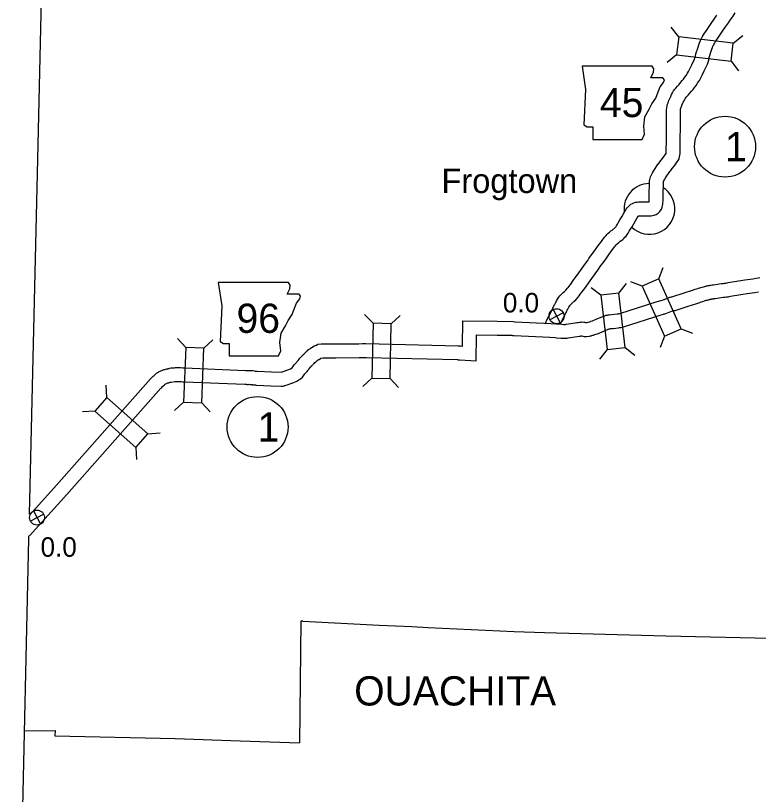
# Model space of a CAD drawing. Extents: x -939622 to -934245, y 1383184 to 1385301.
# Drawn here: x -936452.4 to -936404.1, y 1384357.3 to 1384407.9 of the extents above; entities that cross this region are included whole.
import ezdxf

# ---------------------------------------------------------------- set-up
doc = ezdxf.new("R2010")
doc.units = 0
for name, color, linetype in [('Level 1', 7, 'Continuous'), ('Level 10', 7, 'Continuous'), ('Level 20', 7, 'Continuous'), ('Level 21', 7, 'Continuous'), ('Level 24', 7, 'Continuous'), ('Level 25', 7, 'Continuous'), ('Level 26', 7, 'Continuous'), ('Level 27', 7, 'Continuous'), ('Level 8', 7, 'Continuous')]:
    doc.layers.add(name, color=color, linetype=linetype)

msp = doc.modelspace()

# ---------------------------------------------------------------- linework, layer by layer
at = {"layer": 'Level 1'}
for points in [[(-936451.46, 1384375.49), (-936450.929, 1384397.634), (-936450.692, 1384408.02), (-936450.377, 1384422.184), (-936450.141, 1384433.403)], [(-936452.361, 1384335.927), (-936452.042, 1384350.048), (-936451.974, 1384352.646), (-936451.962, 1384353.514), (-936451.499, 1384373.877)], [(-936451.499, 1384373.877), (-936451.494, 1384374.074)]]:
    msp.add_lwpolyline(points, dxfattribs=at)
at = {"layer": 'Level 10'}
for p, q in [((-936410.545, 1384398.288), (-936410.538, 1384398.297)), ((-936409.818, 1384397.758), (-936409.825, 1384397.748))]:
    msp.add_line(p, q, dxfattribs=at)
for points in [[(-936407.887, 1384406.137), (-936407.827, 1384406.278), (-936407.779, 1384406.378), (-936407.735, 1384406.461), (-936407.685, 1384406.55), (-936407.628, 1384406.647), (-936407.557, 1384406.755), (-936407.476, 1384406.875), (-936407.296, 1384407.139), (-936407.122, 1384407.396), (-936406.929, 1384407.677), (-936406.748, 1384407.94)], [(-936407.044, 1384405.821), (-936407.007, 1384405.908), (-936406.977, 1384405.97), (-936406.946, 1384406.029), (-936406.905, 1384406.101), (-936406.864, 1384406.171), (-936406.807, 1384406.257), (-936406.731, 1384406.37), (-936406.551, 1384406.634), (-936406.379, 1384406.889), (-936406.187, 1384407.167), (-936406.006, 1384407.432), (-936405.878, 1384407.619), (-936405.701, 1384407.878), (-936405.555, 1384408.088)], [(-936410.538, 1384398.297), (-936410.465, 1384398.392), (-936410.376, 1384398.508), (-936410.23, 1384398.694), (-936410.064, 1384398.911), (-936410.055, 1384398.925), (-936410.051, 1384398.935), (-936410.047, 1384398.947), (-936410.044, 1384398.958), (-936410.042, 1384398.982), (-936410.041, 1384399.048), (-936410.04, 1384399.317), (-936410.038, 1384399.592), (-936410.034, 1384400.107), (-936410.027, 1384400.445), (-936410.027, 1384400.583), (-936410.025, 1384401.054), (-936410.028, 1384401.554), (-936410.027, 1384401.786), (-936410.014, 1384401.918), (-936409.99, 1384402.047), (-936409.963, 1384402.148), (-936409.928, 1384402.239), (-936409.889, 1384402.337), (-936409.829, 1384402.478), (-936409.757, 1384402.644), (-936409.7, 1384402.766), (-936409.635, 1384402.894), (-936409.571, 1384403.007), (-936409.485, 1384403.119), (-936409.415, 1384403.196), (-936409.308, 1384403.32), (-936409.213, 1384403.431), (-936409.087, 1384403.577), (-936409.002, 1384403.677), (-936408.921, 1384403.78), (-936408.835, 1384403.893), (-936408.759, 1384404.005), (-936408.661, 1384404.153), (-936408.595, 1384404.274), (-936408.51, 1384404.44), (-936408.381, 1384404.702), (-936408.243, 1384404.988), (-936408.216, 1384405.052), (-936408.187, 1384405.143), (-936408.151, 1384405.259), (-936408.111, 1384405.414), (-936407.98, 1384405.856), (-936407.929, 1384406.01), (-936407.887, 1384406.137)], [(-936409.825, 1384397.748), (-936409.752, 1384397.843), (-936409.666, 1384397.955), (-936409.517, 1384398.143), (-936409.326, 1384398.395), (-936409.269, 1384398.484), (-936409.213, 1384398.599), (-936409.174, 1384398.721), (-936409.152, 1384398.831), (-936409.143, 1384398.937), (-936409.141, 1384399.038), (-936409.14, 1384399.311), (-936409.138, 1384399.585), (-936409.134, 1384400.094), (-936409.127, 1384400.436), (-936409.127, 1384400.581), (-936409.125, 1384401.054), (-936409.128, 1384401.555), (-936409.127, 1384401.74), (-936409.122, 1384401.789), (-936409.112, 1384401.846), (-936409.104, 1384401.873), (-936409.09, 1384401.913), (-936409.057, 1384401.993), (-936409.002, 1384402.123), (-936408.937, 1384402.273), (-936408.89, 1384402.372), (-936408.841, 1384402.47), (-936408.819, 1384402.509), (-936408.793, 1384402.542), (-936408.74, 1384402.601), (-936408.626, 1384402.732), (-936408.531, 1384402.843), (-936408.403, 1384402.991), (-936408.304, 1384403.108), (-936408.208, 1384403.231), (-936408.104, 1384403.367), (-936408.012, 1384403.503), (-936407.889, 1384403.688), (-936407.798, 1384403.855), (-936407.706, 1384404.037), (-936407.573, 1384404.306), (-936407.424, 1384404.615), (-936407.371, 1384404.738), (-936407.327, 1384404.875), (-936407.285, 1384405.014), (-936407.244, 1384405.173), (-936407.121, 1384405.586), (-936407.074, 1384405.728), (-936407.044, 1384405.821)], [(-936417.917, 1384387.906), (-936417.887, 1384387.958), (-936417.804, 1384388.122), (-936417.56, 1384388.603), (-936417.306, 1384389.12), (-936417.277, 1384389.173), (-936417.253, 1384389.217), (-936417.223, 1384389.279), (-936417.185, 1384389.347), (-936417.152, 1384389.404), (-936417.111, 1384389.474), (-936417.07, 1384389.539), (-936417.021, 1384389.606), (-936416.965, 1384389.676), (-936416.906, 1384389.744), (-936416.851, 1384389.799), (-936416.802, 1384389.848), (-936416.739, 1384389.906), (-936416.665, 1384389.971), (-936416.571, 1384390.06), (-936416.47, 1384390.174), (-936416.423, 1384390.233), (-936416.357, 1384390.323), (-936416.26, 1384390.452), (-936416.096, 1384390.678), (-936415.735, 1384391.176), (-936415.405, 1384391.64), (-936415.229, 1384391.884), (-936415.153, 1384391.992), (-936415.071, 1384392.109), (-936414.902, 1384392.344), (-936414.752, 1384392.544), (-936414.442, 1384392.977), (-936414.352, 1384393.1), (-936414.258, 1384393.223), (-936414.176, 1384393.342), (-936414.105, 1384393.433), (-936414.058, 1384393.491), (-936414.015, 1384393.548), (-936413.96, 1384393.615), (-936413.899, 1384393.678), (-936413.821, 1384393.75), (-936413.731, 1384393.825), (-936413.639, 1384393.904), (-936413.57, 1384393.955), (-936413.498, 1384394.009), (-936413.464, 1384394.037), (-936413.415, 1384394.08), (-936413.375, 1384394.12), (-936413.339, 1384394.158), (-936413.311, 1384394.192), (-936413.278, 1384394.245), (-936413.218, 1384394.345), (-936413.142, 1384394.469), (-936413.054, 1384394.626), (-936412.941, 1384394.821), (-936412.809, 1384395.059), (-936412.704, 1384395.231), (-936412.649, 1384395.321), (-936412.586, 1384395.407), (-936412.525, 1384395.48), (-936412.441, 1384395.562), (-936412.341, 1384395.635), (-936412.246, 1384395.691), (-936412.149, 1384395.732), (-936412.051, 1384395.766), (-936411.945, 1384395.784), (-936411.856, 1384395.793), (-936411.748, 1384395.794), (-936411.336, 1384395.792), (-936411.158, 1384395.791), (-936411.155, 1384395.892), (-936411.146, 1384396.391), (-936411.134, 1384396.9), (-936411.13, 1384397.134), (-936411.118, 1384397.239), (-936411.096, 1384397.343), (-936411.069, 1384397.427), (-936411.034, 1384397.514), (-936410.987, 1384397.605), (-936410.941, 1384397.683), (-936410.882, 1384397.787), (-936410.76, 1384397.97), (-936410.649, 1384398.145), (-936410.545, 1384398.288)], [(-936416.934, 1384387.848), (-936416.755, 1384388.2), (-936416.507, 1384388.705), (-936416.483, 1384388.749), (-936416.451, 1384388.809), (-936416.426, 1384388.859), (-936416.403, 1384388.902), (-936416.373, 1384388.952), (-936416.34, 1384389.009), (-936416.324, 1384389.035), (-936416.307, 1384389.058), (-936416.275, 1384389.098), (-936416.247, 1384389.131), (-936416.217, 1384389.16), (-936416.178, 1384389.198), (-936416.136, 1384389.238), (-936416.059, 1384389.305), (-936415.923, 1384389.434), (-936415.783, 1384389.592), (-936415.708, 1384389.685), (-936415.633, 1384389.788), (-936415.536, 1384389.918), (-936415.368, 1384390.149), (-936415.003, 1384390.651), (-936414.673, 1384391.116), (-936414.497, 1384391.361), (-936414.416, 1384391.474), (-936414.336, 1384391.59), (-936414.177, 1384391.811), (-936414.026, 1384392.011), (-936413.712, 1384392.45), (-936413.629, 1384392.563), (-936413.53, 1384392.694), (-936413.45, 1384392.81), (-936413.4, 1384392.874), (-936413.351, 1384392.934), (-936413.306, 1384392.993), (-936413.287, 1384393.016), (-936413.272, 1384393.031), (-936413.228, 1384393.073), (-936413.149, 1384393.138), (-936413.077, 1384393.2), (-936413.034, 1384393.232), (-936412.938, 1384393.304), (-936412.878, 1384393.355), (-936412.804, 1384393.42), (-936412.731, 1384393.491), (-936412.659, 1384393.568), (-936412.582, 1384393.663), (-936412.513, 1384393.769), (-936412.448, 1384393.879), (-936412.364, 1384394.015), (-936412.272, 1384394.181), (-936412.159, 1384394.376), (-936412.031, 1384394.606), (-936411.936, 1384394.762), (-936411.9, 1384394.82), (-936411.879, 1384394.85), (-936411.864, 1384394.867), (-936411.855, 1384394.876), (-936411.847, 1384394.882), (-936411.841, 1384394.885), (-936411.827, 1384394.891), (-936411.826, 1384394.891), (-936411.807, 1384394.893), (-936411.747, 1384394.894), (-936411.341, 1384394.892), (-936411.127, 1384394.89), (-936411.036, 1384394.891), (-936410.932, 1384394.901), (-936410.827, 1384394.929), (-936410.7, 1384394.982), (-936410.579, 1384395.059), (-936410.454, 1384395.169), (-936410.352, 1384395.32), (-936410.307, 1384395.45), (-936410.284, 1384395.535), (-936410.265, 1384395.646), (-936410.259, 1384395.735), (-936410.255, 1384395.869), (-936410.246, 1384396.373), (-936410.234, 1384396.881), (-936410.231, 1384397.076), (-936410.229, 1384397.095), (-936410.225, 1384397.111), (-936410.222, 1384397.122), (-936410.215, 1384397.139), (-936410.199, 1384397.169), (-936410.162, 1384397.232), (-936410.115, 1384397.316), (-936410.006, 1384397.479), (-936409.905, 1384397.638), (-936409.818, 1384397.758)], [(-936414.177, 1384388.334), (-936413.957, 1384388.436), (-936413.861, 1384388.437), (-936413.814, 1384388.445), (-936413.732, 1384388.449), (-936413.595, 1384388.463), (-936413.245, 1384388.505), (-936413.178, 1384388.512), (-936413.166, 1384388.513), (-936413.154, 1384388.517), (-936413.114, 1384388.528), (-936413.07, 1384388.538), (-936410.627, 1384389.311), (-936410.529, 1384389.338), (-936410.48, 1384389.36), (-936410.4, 1384389.382), (-936410.369, 1384389.391), (-936409.948, 1384389.543), (-936409.897, 1384389.563), (-936409.82, 1384389.589), (-936409.761, 1384389.602), (-936409.707, 1384389.617), (-936409.672, 1384389.621), (-936408.886, 1384389.877), (-936408.34, 1384390.045), (-936408.155, 1384390.108), (-936408.048, 1384390.143), (-936407.943, 1384390.178), (-936407.851, 1384390.206), (-936407.802, 1384390.225), (-936407.703, 1384390.253), (-936407.626, 1384390.277), (-936407.565, 1384390.29), (-936407.527, 1384390.299), (-936407.472, 1384390.315), (-936407.424, 1384390.325), (-936407.381, 1384390.336), (-936407.314, 1384390.349), (-936407.268, 1384390.357), (-936407.234, 1384390.364), (-936407.185, 1384390.372), (-936407.166, 1384390.375), (-936407.142, 1384390.381), (-936407.066, 1384390.394), (-936407.018, 1384390.398), (-936406.978, 1384390.403), (-936406.449, 1384390.482), (-936406.32, 1384390.495), (-936406.258, 1384390.503), (-936406.174, 1384390.518), (-936406.089, 1384390.531), (-936406.016, 1384390.543), (-936405.337, 1384390.65), (-936405.197, 1384390.672), (-936404.926, 1384390.716), (-936404.422, 1384390.798), (-936404.202, 1384390.834), (-936404.078, 1384390.857), (-936403.964, 1384390.874)], [(-936413.798, 1384387.518), (-936413.739, 1384387.545), (-936413.718, 1384387.549), (-936413.662, 1384387.551), (-936413.494, 1384387.569), (-936413.15, 1384387.61), (-936413.079, 1384387.617), (-936412.99, 1384387.628), (-936412.912, 1384387.65), (-936412.886, 1384387.657), (-936412.828, 1384387.671), (-936410.371, 1384388.448), (-936410.223, 1384388.489), (-936410.177, 1384388.51), (-936410.144, 1384388.518), (-936410.079, 1384388.539), (-936409.634, 1384388.7), (-936409.589, 1384388.717), (-936409.576, 1384388.722), (-936409.551, 1384388.727), (-936409.534, 1384388.732), (-936409.472, 1384388.74), (-936408.615, 1384389.019), (-936408.062, 1384389.189), (-936407.871, 1384389.254), (-936407.768, 1384389.287), (-936407.67, 1384389.32), (-936407.559, 1384389.354), (-936407.513, 1384389.371), (-936407.443, 1384389.392), (-936407.401, 1384389.405), (-936407.372, 1384389.411), (-936407.302, 1384389.427), (-936407.25, 1384389.442), (-936407.214, 1384389.45), (-936407.186, 1384389.457), (-936407.151, 1384389.464), (-936407.095, 1384389.474), (-936407.07, 1384389.479), (-936407.041, 1384389.484), (-936406.982, 1384389.493), (-936406.958, 1384389.5), (-936406.956, 1384389.5), (-936406.927, 1384389.502), (-936406.859, 1384389.51), (-936406.335, 1384389.589), (-936406.218, 1384389.601), (-936406.125, 1384389.613), (-936406.029, 1384389.629), (-936405.947, 1384389.642), (-936405.871, 1384389.655), (-936405.197, 1384389.761), (-936405.056, 1384389.783), (-936404.783, 1384389.828), (-936404.276, 1384389.91), (-936404.047, 1384389.948)], [(-936435.119, 1384384.709), (-936435.083, 1384384.718), (-936435.028, 1384384.733), (-936434.585, 1384384.887), (-936434.542, 1384384.906), (-936434.492, 1384384.938), (-936434.371, 1384385.012), (-936434.328, 1384385.078), (-936434.236, 1384385.188), (-936434.166, 1384385.274), (-936434.1, 1384385.356), (-936434.065, 1384385.388), (-936434.027, 1384385.432), (-936434.02, 1384385.441), (-936433.991, 1384385.487), (-936433.915, 1384385.575), (-936433.873, 1384385.635), (-936433.805, 1384385.7), (-936433.799, 1384385.706), (-936433.776, 1384385.734), (-936433.743, 1384385.767), (-936433.716, 1384385.795), (-936433.711, 1384385.8), (-936433.678, 1384385.841), (-936433.619, 1384385.897), (-936433.575, 1384385.938), (-936433.523, 1384385.981), (-936433.507, 1384385.995), (-936433.488, 1384386.014), (-936433.456, 1384386.048), (-936433.388, 1384386.112), (-936433.364, 1384386.129), (-936433.301, 1384386.199), (-936433.233, 1384386.231), (-936433.197, 1384386.261), (-936433.108, 1384386.322), (-936433.038, 1384386.354), (-936433.035, 1384386.355), (-936433.023, 1384386.364), (-936432.939, 1384386.429), (-936432.823, 1384386.474), (-936432.801, 1384386.482), (-936432.702, 1384386.533), (-936432.478, 1384386.559), (-936432.4, 1384386.56), (-936432.356, 1384386.565), (-936432.282, 1384386.561), (-936431.537, 1384386.559), (-936430.038, 1384386.57), (-936429.803, 1384386.576), (-936429.743, 1384386.577), (-936429.669, 1384386.582), (-936429.573, 1384386.576), (-936423.572, 1384386.433), (-936423.555, 1384386.431), (-936423.423, 1384386.433), (-936423.342, 1384386.421), (-936423.34, 1384386.42), (-936423.289, 1384386.417), (-936423.265, 1384388.066), (-936421.031, 1384388.032), (-936419.993, 1384388.02)], [(-936419.993, 1384388.02), (-936419.892, 1384387.998), (-936419.869, 1384387.995), (-936417.561, 1384387.89), (-936417.204, 1384387.87), (-936417.1, 1384387.859), (-936416.828, 1384387.837), (-936416.718, 1384387.83), (-936416.694, 1384387.828), (-936416.656, 1384387.831), (-936416.603, 1384387.831), (-936416.6, 1384387.832), (-936416.557, 1384387.839), (-936415.97, 1384387.927), (-936415.85, 1384387.947), (-936415.768, 1384387.958), (-936415.692, 1384387.974), (-936415.616, 1384387.979), (-936415.595, 1384387.981), (-936415.584, 1384387.982), (-936415.507, 1384387.994), (-936415.407, 1384387.982), (-936415.371, 1384387.975), (-936415.3, 1384387.96), (-936415.279, 1384387.951), (-936415.181, 1384387.959), (-936415.13, 1384387.974), (-936415.116, 1384387.976), (-936415.025, 1384387.999), (-936414.992, 1384388.009), (-936414.939, 1384388.032), (-936414.832, 1384388.067), (-936414.557, 1384388.178), (-936414.218, 1384388.318), (-936414.161, 1384388.341), (-936414.1, 1384388.367), (-936414.036, 1384388.392), (-936414.001, 1384388.404), (-936413.929, 1384388.428), (-936413.855, 1384388.437)], [(-936420.155, 1384387.135), (-936420.044, 1384387.11), (-936419.946, 1384387.098), (-936417.606, 1384386.991), (-936417.279, 1384386.973), (-936417.186, 1384386.963), (-936416.894, 1384386.94), (-936416.771, 1384386.931), (-936416.686, 1384386.927), (-936416.623, 1384386.931), (-936416.562, 1384386.932), (-936416.488, 1384386.938), (-936416.417, 1384386.95), (-936415.831, 1384387.038), (-936415.718, 1384387.056), (-936415.615, 1384387.07), (-936415.57, 1384387.08), (-936415.545, 1384387.081), (-936415.529, 1384387.083), (-936415.477, 1384387.067), (-936415.375, 1384387.042), (-936415.235, 1384387.043), (-936415.068, 1384387.063), (-936415.057, 1384387.068), (-936415.029, 1384387.071), (-936414.965, 1384387.085), (-936414.935, 1384387.094), (-936414.883, 1384387.101), (-936414.828, 1384387.12), (-936414.783, 1384387.131), (-936414.679, 1384387.164), (-936414.618, 1384387.19), (-936414.522, 1384387.222), (-936414.218, 1384387.344), (-936413.876, 1384387.485), (-936413.813, 1384387.511), (-936413.761, 1384387.534), (-936413.729, 1384387.546), (-936413.728, 1384387.546)], [(-936434.889, 1384383.839), (-936434.853, 1384383.848), (-936434.765, 1384383.872), (-936434.26, 1384384.048), (-936434.071, 1384384.129), (-936434.014, 1384384.175), (-936434.014, 1384384.176), (-936433.876, 1384384.26), (-936433.824, 1384384.291), (-936433.693, 1384384.403), (-936433.603, 1384384.542), (-936433.542, 1384384.615), (-936433.465, 1384384.71), (-936433.448, 1384384.731), (-936433.407, 1384384.767), (-936433.361, 1384384.826), (-936433.326, 1384384.868), (-936433.286, 1384384.92), (-936433.269, 1384384.946), (-936433.203, 1384385.023), (-936433.185, 1384385.047), (-936433.171, 1384385.061), (-936433.135, 1384385.098), (-936433.112, 1384385.125), (-936433.097, 1384385.14), (-936433.071, 1384385.168), (-936433.034, 1384385.205), (-936433.014, 1384385.231), (-936433.003, 1384385.241), (-936432.981, 1384385.262), (-936432.944, 1384385.292), (-936432.89, 1384385.339), (-936432.843, 1384385.387), (-936432.823, 1384385.408), (-936432.813, 1384385.416), (-936432.76, 1384385.454), (-936432.75, 1384385.466), (-936432.663, 1384385.535), (-936432.621, 1384385.553), (-936432.529, 1384385.61), (-936432.506, 1384385.627), (-936432.481, 1384385.636), (-936432.377, 1384385.66), (-936432.343, 1384385.661), (-936432.327, 1384385.662), (-936432.305, 1384385.661), (-936431.535, 1384385.659), (-936430.023, 1384385.67), (-936429.785, 1384385.677), (-936429.707, 1384385.678), (-936429.668, 1384385.68), (-936429.6, 1384385.676), (-936429.581, 1384385.68), (-936429.535, 1384385.675), (-936423.629, 1384385.534), (-936423.591, 1384385.53), (-936423.49, 1384385.522), (-936423.468, 1384385.527), (-936422.402, 1384385.456), (-936422.378, 1384387.152), (-936421.043, 1384387.132), (-936420.06, 1384387.121)], [(-936451.437, 1384375.451), (-936449.7, 1384377.369), (-936443.582, 1384384.29), (-936443.559, 1384384.313), (-936443.466, 1384384.409), (-936443.408, 1384384.468), (-936443.337, 1384384.514), (-936443.325, 1384384.527), (-936443.31, 1384384.545), (-936443.29, 1384384.566), (-936443.244, 1384384.613), (-936443.19, 1384384.65), (-936443.156, 1384384.673), (-936443.124, 1384384.694), (-936443.075, 1384384.73), (-936443.015, 1384384.756), (-936442.948, 1384384.796), (-936442.81, 1384384.849), (-936442.784, 1384384.856), (-936442.768, 1384384.863), (-936442.702, 1384384.885), (-936442.651, 1384384.897), (-936442.518, 1384384.938), (-936442.459, 1384384.948), (-936442.45, 1384384.95), (-936442.383, 1384384.968), (-936442.371, 1384384.968), (-936442.342, 1384384.976), (-936442.24, 1384384.992), (-936442.069, 1384385.011), (-936442.025, 1384385.012), (-936441.959, 1384385.019), (-936441.921, 1384385.019), (-936441.776, 1384385.021), (-936441.776, 1384385.021), (-936441.692, 1384385.022), (-936441.68, 1384385.021), (-936441.627, 1384385.025), (-936441.476, 1384385.005), (-936441.449, 1384384.998), (-936441.419, 1384384.999), (-936441.392, 1384384.996), (-936441.369, 1384384.996), (-936437.402, 1384384.838), (-936437.329, 1384384.833), (-936437.29, 1384384.83), (-936437.251, 1384384.828), (-936437.239, 1384384.828), (-936437.159, 1384384.836), (-936437.091, 1384384.828), (-936437.01, 1384384.829), (-936436.936, 1384384.822), (-936436.847, 1384384.804), (-936436.839, 1384384.801), (-936436.775, 1384384.792), (-936436.651, 1384384.782), (-936435.722, 1384384.732), (-936435.08, 1384384.721)], [(-936451.457, 1384374.088), (-936449.029, 1384376.769), (-936442.921, 1384383.678), (-936442.914, 1384383.686), (-936442.91, 1384383.69), (-936442.858, 1384383.73), (-936442.815, 1384383.783), (-936442.774, 1384383.815), (-936442.679, 1384383.9), (-936442.653, 1384383.927), (-936442.632, 1384383.94), (-936442.594, 1384383.96), (-936442.501, 1384384.001), (-936442.459, 1384384.017), (-936442.455, 1384384.018), (-936442.393, 1384384.026), (-936442.311, 1384384.06), (-936442.309, 1384384.061), (-936442.29, 1384384.064), (-936442.233, 1384384.076), (-936442.005, 1384384.112), (-936441.955, 1384384.113), (-936441.911, 1384384.119), (-936441.906, 1384384.119), (-936441.893, 1384384.119), (-936441.777, 1384384.11), (-936441.651, 1384384.12), (-936441.64, 1384384.119), (-936441.598, 1384384.109), (-936441.492, 1384384.098), (-936441.457, 1384384.098), (-936441.43, 1384384.096), (-936441.381, 1384384.096), (-936437.453, 1384383.939), (-936437.388, 1384383.935), (-936437.343, 1384383.932), (-936437.298, 1384383.929), (-936437.208, 1384383.925), (-936437.163, 1384383.93), (-936437.108, 1384383.922), (-936437.06, 1384383.926), (-936436.978, 1384383.911), (-936436.947, 1384383.908), (-936436.911, 1384383.902), (-936436.884, 1384383.896), (-936436.805, 1384383.887), (-936436.76, 1384383.887), (-936436.712, 1384383.884), (-936435.753, 1384383.832), (-936435.078, 1384383.82), (-936434.98, 1384383.811), (-936434.874, 1384383.843)]]:
    msp.add_lwpolyline(points, dxfattribs=at)
at = {"layer": 'Level 20'}
for p, q in [((-936409.233, 1384406.531), (-936409.723, 1384407.153)), ((-936405.693, 1384406.113), (-936405.071, 1384406.604)), ((-936409.372, 1384405.352), (-936409.994, 1384404.861)), ((-936405.833, 1384404.933), (-936405.342, 1384404.311)), ((-936410.534, 1384390.795), (-936410.252, 1384391.535)), ((-936411.619, 1384390.31), (-936412.359, 1384390.592)), ((-936414.31, 1384389.725), (-936414.932, 1384390.215)), ((-936413.13, 1384389.865), (-936412.64, 1384390.487)), ((-936429.112, 1384387.897), (-936429.659, 1384388.471)), ((-936427.925, 1384387.869), (-936427.351, 1384388.416)), ((-936409.079, 1384387.541), (-936408.339, 1384387.259)), ((-936410.164, 1384387.056), (-936410.446, 1384386.316)), ((-936441.295, 1384386.327), (-936441.832, 1384386.908)), ((-936440.108, 1384386.279), (-936439.526, 1384386.816)), ((-936413.889, 1384386.185), (-936414.379, 1384385.563)), ((-936412.71, 1384386.326), (-936412.087, 1384385.835)), ((-936429.197, 1384384.334), (-936429.77, 1384383.788)), ((-936428.009, 1384384.306), (-936427.463, 1384383.733)), ((-936446.429, 1384383.081), (-936446.477, 1384383.871)), ((-936441.437, 1384382.765), (-936442.019, 1384382.228)), ((-936440.25, 1384382.718), (-936439.713, 1384382.136)), ((-936447.215, 1384382.191), (-936448.006, 1384382.142)), ((-936443.758, 1384380.72), (-936442.968, 1384380.769)), ((-936444.545, 1384379.83), (-936444.497, 1384379.039))]:
    msp.add_line(p, q, dxfattribs=at)
for points in [[(-936409.372, 1384405.352), (-936405.833, 1384404.933), (-936405.693, 1384406.113), (-936409.233, 1384406.531)], [(-936411.619, 1384390.31), (-936410.164, 1384387.056), (-936409.079, 1384387.541), (-936410.534, 1384390.795)], [(-936414.31, 1384389.725), (-936413.889, 1384386.185), (-936412.71, 1384386.326), (-936413.13, 1384389.865)], [(-936428.009, 1384384.306), (-936427.925, 1384387.869), (-936429.112, 1384387.897), (-936429.197, 1384384.334)], [(-936440.25, 1384382.718), (-936440.108, 1384386.279), (-936441.295, 1384386.327), (-936441.437, 1384382.765)], [(-936447.215, 1384382.191), (-936444.545, 1384379.83), (-936443.758, 1384380.72), (-936446.429, 1384383.081)]]:
    msp.add_lwpolyline(points, close=True, dxfattribs=at)
at = {"layer": 'Level 21'}
for points in [[(-936415.522, 1384404.627), (-936415.293, 1384403.105), (-936415.395, 1384400.796), (-936415.192, 1384400.669), (-936414.811, 1384400.669), (-936414.811, 1384399.857), (-936411.614, 1384399.857), (-936411.461, 1384400.187), (-936411.512, 1384400.719), (-936411.436, 1384401.328), (-936411.157, 1384401.811), (-936410.979, 1384402.166), (-936410.726, 1384402.547), (-936410.573, 1384402.953), (-936410.446, 1384403.283), (-936410.218, 1384403.562), (-936410.167, 1384403.739), (-936410.269, 1384403.866), (-936411.055, 1384403.866), (-936410.878, 1384404.221), (-936410.852, 1384404.45), (-936410.958, 1384404.625)], [(-936439.175, 1384390.548), (-936438.947, 1384389.025), (-936439.048, 1384386.716), (-936438.845, 1384386.589), (-936438.465, 1384386.589), (-936438.465, 1384385.777), (-936435.267, 1384385.777), (-936435.115, 1384386.107), (-936435.166, 1384386.64), (-936435.09, 1384387.249), (-936434.811, 1384387.731), (-936434.633, 1384388.086), (-936434.379, 1384388.467), (-936434.227, 1384388.873), (-936434.1, 1384389.203), (-936433.872, 1384389.482), (-936433.821, 1384389.66), (-936433.922, 1384389.787), (-936434.709, 1384389.787), (-936434.531, 1384390.142), (-936434.506, 1384390.37), (-936434.611, 1384390.546)]]:
    msp.add_lwpolyline(points, close=True, dxfattribs=at)
at = {"layer": 'Level 24'}
for start, end in [(90.7505, 186.3402), (225.7207, 58.0756)]:
    msp.add_arc((-936411.138, 1384395.337), 1.65, start, end, dxfattribs=at)
at = {"layer": 'Level 26'}
for p, q in [((-936416.75, 1384388.586), (-936417.611, 1384388.129)), ((-936417.409, 1384388.788), (-936416.952, 1384387.927)), ((-936450.533, 1384375.493), (-936451.394, 1384375.036)), ((-936451.192, 1384375.695), (-936450.735, 1384374.834))]:
    msp.add_line(p, q, dxfattribs=at)
for centre in [(-936417.18, 1384388.358), (-936450.964, 1384375.264)]:
    msp.add_circle(centre, 0.487, dxfattribs=at)
at = {"layer": 'Level 27'}
for centre in [(-936406.22, 1384399.383), (-936436.622, 1384381.156)]:
    msp.add_ellipse(centre, major_axis=(0, 1.98), ratio=0.999998, dxfattribs=at)
at = {"layer": 'Level 8'}
for points in [[(-936419.939, 1384367.855), (-936417.969, 1384367.797), (-936410.073, 1384367.582), (-936402.33, 1384367.405), (-936402.282, 1384374.16)], [(-936433.812, 1384368.541), (-936433.894, 1384360.613)], [(-936433.678, 1384368.534), (-936433.812, 1384368.541)], [(-936433.678, 1384368.534), (-936428.708, 1384368.281), (-936426.59, 1384368.176), (-936425.528, 1384368.121), (-936419.939, 1384367.855)], [(-936451.78, 1384361.396), (-936449.797, 1384361.417), (-936449.804, 1384361.084), (-936441.982, 1384360.908), (-936437.764, 1384360.741), (-936433.894, 1384360.619)]]:
    msp.add_lwpolyline(points, dxfattribs=at)

# ---------------------------------------------------------------- texts
at = {"layer": 'Level 21'}
for s, p in [('45', (-936414.359, 1384401.305)), ('96', (-936437.992, 1384387.274))]:
    msp.add_text(s, height=1.9008, dxfattribs=at).set_placement(p)
at = {"layer": 'Level 24'}
msp.add_text('Frogtown', height=1.584, dxfattribs=at).set_placement((-936424.663, 1384396.371))
at = {"layer": 'Level 25'}
for p in [(-936420.671, 1384388.603), (-936450.736, 1384372.72)]:
    msp.add_text('0.0', height=1.2672, dxfattribs=at).set_placement(p)
at = {"layer": 'Level 27'}
for p in [(-936406.22, 1384398.432), (-936436.622, 1384380.205)]:
    msp.add_text('1', height=1.901, dxfattribs=at).set_placement(p)
at = {"layer": 'Level 8'}
msp.add_text('OUACHITA', height=1.9008, dxfattribs=at).set_placement((-936430.339, 1384363.048))

doc.saveas('drawing.dxf')
